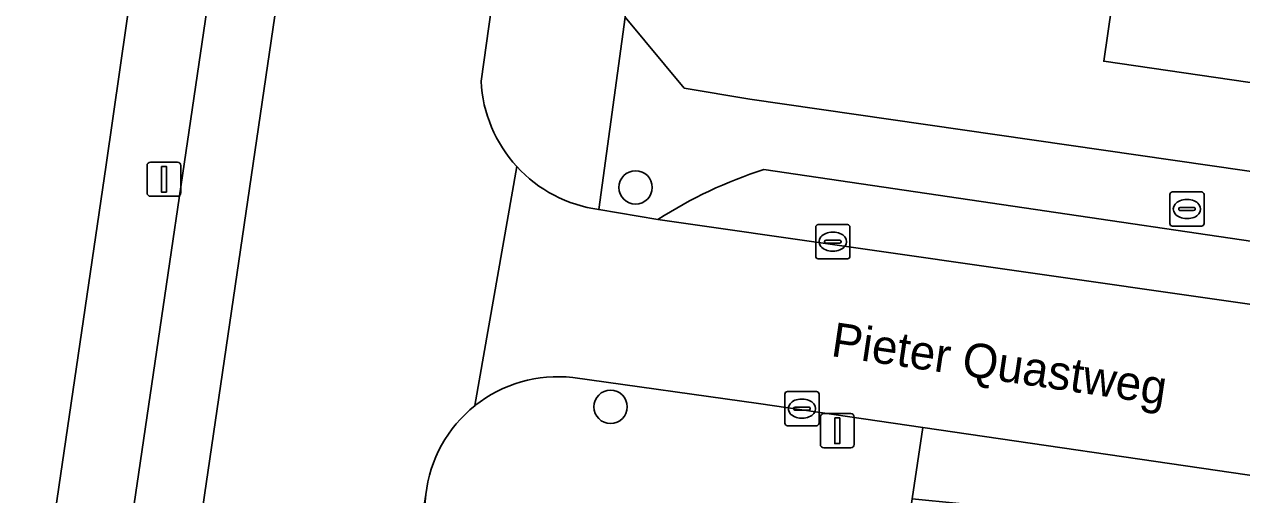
# Model space of a CAD drawing. Extents: x 163683 to 164494, y 382709 to 383872.
# Drawn here: x 163913.7 to 163949.34, y 383081.51 to 383095.28 of the extents above; entities that cross this region are included whole.
import ezdxf

# ---------------------------------------------------------------- set-up
doc = ezdxf.new("R2010")
doc.units = 0
for name, color, linetype in [('IMGEO_Boom', 7, 'Continuous'), ('IMGEO_Brandkraan', 7, 'Continuous'), ('IMGEO_Erf', 7, 'Continuous'), ('IMGEO_Kolk', 7, 'Continuous'), ('IMGEO_Lichtmast', 7, 'Continuous'), ('IMGEO_Openbare_ruimte_label', 7, 'Continuous'), ('IMGEO_Pand', 7, 'Continuous'), ('IMGEO_Parkeervlak_open', 7, 'Continuous'), ('IMGEO_Rijbaan_lokaal_open', 7, 'Continuous'), ('IMGEO_Voetpad_open', 7, 'Continuous')]:
    doc.layers.add(name, color=color, linetype=linetype)

msp = doc.modelspace()

# ---------------------------------------------------------------- linework, layer by layer
at = {"layer": 'IMGEO_Boom'}
for centre in [(163931.595, 383090.502), (163930.862, 383084.08)]:
    msp.add_circle(centre, 0.489, dxfattribs=at)
at = {"layer": 'IMGEO_Brandkraan'}
for p, q in [((163947.309, 383090.369), (163948.161, 383090.369)), ((163947.234, 383089.443), (163947.234, 383090.295)), ((163947.722, 383090.149), (163947.747, 383090.149)), ((163948.235, 383090.295), (163948.235, 383089.443)), ((163947.493, 383089.863), (163947.493, 383089.875)), ((163947.931, 383089.826), (163947.533, 383089.826)), ((163947.536, 383089.912), (163947.934, 383089.912)), ((163947.977, 383089.875), (163947.977, 383089.863)), ((163948.161, 383089.369), (163947.309, 383089.369)), ((163947.745, 383089.589), (163947.72, 383089.589))]:
    msp.add_line(p, q, dxfattribs=at)
for points in [[(163947.309, 383090.369), (163948.161, 383090.369)], [(163947.234, 383089.443), (163947.234, 383090.295)], [(163948.235, 383090.295), (163948.235, 383089.443)], [(163948.161, 383089.369), (163947.309, 383089.369)]]:
    msp.add_lwpolyline(points, dxfattribs=at)
for centre, radius, start, end in [((163947.311, 383090.293), 0.0765, 91.552, 178.448), ((163947.311, 383090.293), 0.0765, 91.552, 178.448), ((163948.159, 383090.293), 0.0765, 1.552, 88.448), ((163948.159, 383090.293), 0.0765, 1.552, 88.448), ((163947.533, 383089.872), 0.0403, 85.8775, 175.7526), ((163947.53, 383089.862), 0.0366, 178.938, 274.7102), ((163947.934, 383089.869), 0.043, 264.8664, 352.4533), ((163947.938, 383089.874), 0.0386, 1.7309, 96.639), ((163947.311, 383089.445), 0.0765, 181.552, 268.448), ((163947.311, 383089.445), 0.0765, 181.552, 268.448), ((163948.159, 383089.445), 0.0765, 271.552, 358.448), ((163948.159, 383089.445), 0.0765, 271.552, 358.448)]:
    msp.add_arc(centre, radius, start, end, dxfattribs=at)
for centre, major_axis, ratio, start_param, end_param in [((163947.721, 383089.869), (-0.387, 0.002), 0.722429, 4.712389, 7.853982), ((163947.746, 383089.869), (-0.39, 0.002), 0.717154, 1.570796, 4.712389)]:
    msp.add_ellipse(centre, major_axis=major_axis, ratio=ratio, start_param=start_param, end_param=end_param, dxfattribs=at)
at = {"layer": 'IMGEO_Erf'}
for points in [[(163935.698, 383126.16), (163931.289, 383095.487), (163933.019, 383093.411), (163934.941, 383093.086), (163983.586, 383086.072), (163985.838, 383088.085), (163990.07, 383116.819)], [(163950.924, 383093.374), (163945.297, 383094.197), (163945.654, 383096.637), (163945.336, 383096.684), (163944.087, 383096.87), (163943.41, 383096.97), (163943.223, 383095.712), (163935.219, 383096.906), (163936.367, 383104.926), (163937.609, 383104.742), (163937.707, 383105.4), (163937.895, 383106.67), (163937.928, 383106.891), (163935.488, 383107.25), (163936.331, 383112.989), (163937.157, 383118.614), (163938.007, 383124.401)]]:
    msp.add_lwpolyline(points, dxfattribs=at)
msp.add_lwpolyline([(163916.099, 383091.164), (163916.899, 383096.737), (163911.94, 383097.474), (163911.035, 383091.386), (163910.153, 383085.446), (163909.27, 383079.505), (163908.387, 383073.564), (163907.504, 383067.623), (163906.621, 383061.683), (163905.738, 383055.742), (163904.834, 383049.656), (163909.88, 383048.913)], close=True, dxfattribs=at)
at = {"layer": 'IMGEO_Kolk'}
for p, q in [((163936.869, 383088.488), (163936.869, 383089.34)), ((163936.944, 383089.414), (163937.796, 383089.414)), ((163937.87, 383089.34), (163937.87, 383088.488)), ((163937.128, 383088.908), (163937.128, 383088.92)), ((163937.171, 383088.957), (163937.569, 383088.957)), ((163937.357, 383089.194), (163937.382, 383089.194)), ((163937.612, 383088.92), (163937.612, 383088.908)), ((163937.566, 383088.871), (163937.168, 383088.871)), ((163937.38, 383088.634), (163937.355, 383088.634)), ((163937.796, 383088.414), (163936.944, 383088.414)), ((163935.964, 383083.603), (163935.964, 383084.455)), ((163936.039, 383084.529), (163936.891, 383084.529)), ((163936.452, 383084.309), (163936.477, 383084.309)), ((163936.965, 383084.455), (163936.965, 383083.603)), ((163936.223, 383084.023), (163936.223, 383084.035)), ((163936.661, 383083.986), (163936.263, 383083.986)), ((163936.266, 383084.072), (163936.664, 383084.072)), ((163936.707, 383084.035), (163936.707, 383084.023)), ((163936.475, 383083.749), (163936.45, 383083.749)), ((163936.891, 383083.529), (163936.039, 383083.529))]:
    msp.add_line(p, q, dxfattribs=at)
for points in [[(163936.869, 383088.488), (163936.869, 383089.34)], [(163936.944, 383089.414), (163937.796, 383089.414)], [(163937.87, 383089.34), (163937.87, 383088.488)], [(163937.796, 383088.414), (163936.944, 383088.414)], [(163935.964, 383083.603), (163935.964, 383084.455)], [(163936.039, 383084.529), (163936.891, 383084.529)], [(163936.965, 383084.455), (163936.965, 383083.603)], [(163936.891, 383083.529), (163936.039, 383083.529)]]:
    msp.add_lwpolyline(points, dxfattribs=at)
for centre, radius, start, end in [((163936.946, 383089.338), 0.0765, 91.552, 178.448), ((163936.946, 383089.338), 0.0765, 91.552, 178.448), ((163937.794, 383089.338), 0.0765, 1.552, 88.448), ((163937.794, 383089.338), 0.0765, 1.552, 88.448), ((163937.168, 383088.917), 0.0403, 85.8775, 175.7526), ((163937.165, 383088.907), 0.0366, 178.938, 274.7102), ((163937.569, 383088.914), 0.043, 264.8664, 352.4533), ((163937.573, 383088.919), 0.0386, 1.7309, 96.639), ((163936.946, 383088.49), 0.0765, 181.552, 268.448), ((163936.946, 383088.49), 0.0765, 181.552, 268.448), ((163937.794, 383088.49), 0.0765, 271.552, 358.448), ((163937.794, 383088.49), 0.0765, 271.552, 358.448), ((163936.041, 383084.453), 0.0765, 91.552, 178.448), ((163936.041, 383084.453), 0.0765, 91.552, 178.448), ((163936.889, 383084.453), 0.0765, 1.552, 88.448), ((163936.889, 383084.453), 0.0765, 1.552, 88.448), ((163936.263, 383084.032), 0.0403, 85.8775, 175.7526), ((163936.26, 383084.022), 0.0366, 178.938, 274.7102), ((163936.664, 383084.029), 0.043, 264.8664, 352.4533), ((163936.668, 383084.034), 0.0386, 1.7309, 96.639), ((163936.041, 383083.605), 0.0765, 181.552, 268.448), ((163936.041, 383083.605), 0.0765, 181.552, 268.448), ((163936.889, 383083.605), 0.0765, 271.552, 358.448), ((163936.889, 383083.605), 0.0765, 271.552, 358.448)]:
    msp.add_arc(centre, radius, start, end, dxfattribs=at)
for centre, major_axis, ratio, start_param, end_param in [((163937.356, 383088.914), (-0.387, 0.002), 0.722429, 4.712389, 7.853982), ((163937.381, 383088.914), (-0.39, 0.002), 0.717154, 1.570796, 4.712389), ((163936.451, 383084.029), (-0.387, 0.002), 0.722429, 4.712389, 7.853982), ((163936.476, 383084.029), (-0.39, 0.002), 0.717154, 1.570796, 4.712389)]:
    msp.add_ellipse(centre, major_axis=major_axis, ratio=ratio, start_param=start_param, end_param=end_param, dxfattribs=at)
at = {"layer": 'IMGEO_Lichtmast'}
for p, q in [((163917.294, 383090.343), (163917.294, 383091.143)), ((163917.294, 383091.143), (163917.294, 383090.343)), ((163917.394, 383091.243), (163918.184, 383091.243)), ((163918.184, 383091.243), (163917.394, 383091.243)), ((163918.284, 383091.143), (163918.284, 383090.343)), ((163918.284, 383090.343), (163918.284, 383091.143)), ((163918.184, 383090.243), (163917.394, 383090.243)), ((163917.394, 383090.243), (163918.184, 383090.243)), ((163937.004, 383082.982), (163937.004, 383083.782)), ((163937.004, 383083.782), (163937.004, 383082.982)), ((163937.104, 383083.882), (163937.894, 383083.882)), ((163937.894, 383083.882), (163937.104, 383083.882)), ((163937.994, 383083.782), (163937.994, 383082.982)), ((163937.994, 383082.982), (163937.994, 383083.782)), ((163937.894, 383082.882), (163937.104, 383082.882)), ((163937.104, 383082.882), (163937.894, 383082.882))]:
    msp.add_line(p, q, dxfattribs=at)
for points in [[(163917.714, 383091.118), (163917.864, 383091.118), (163917.864, 383090.368), (163917.714, 383090.368), (163917.714, 383091.118)], [(163937.424, 383083.757), (163937.574, 383083.757), (163937.574, 383083.007), (163937.424, 383083.007), (163937.424, 383083.757)]]:
    msp.add_lwpolyline(points, dxfattribs=at)
for centre, start, end in [((163917.394, 383091.143), 90, 180), ((163917.394, 383091.143), 90, 180), ((163918.184, 383091.143), 0, 90), ((163918.184, 383091.143), 360, 90), ((163917.394, 383090.343), 180, 270), ((163917.394, 383090.343), 180, 270), ((163918.184, 383090.343), 270, 0), ((163918.184, 383090.343), 270, 0), ((163937.104, 383083.782), 90, 180), ((163937.104, 383083.782), 90, 180), ((163937.894, 383083.782), 0, 90), ((163937.894, 383083.782), 360, 90), ((163937.104, 383082.982), 180, 270), ((163937.104, 383082.982), 180, 270), ((163937.894, 383082.982), 270, 0), ((163937.894, 383082.982), 270, 0)]:
    msp.add_arc(centre, 0.1, start, end, dxfattribs=at)
at = {"layer": 'IMGEO_Pand'}
msp.add_lwpolyline([(163952.173, 383101.919), (163946.98, 383102.664), (163946.545, 383102.726), (163945.654, 383096.637), (163945.297, 383094.197), (163950.924, 383093.374)], close=True, dxfattribs=at)
at = {"layer": 'IMGEO_Parkeervlak_open'}
for points in [[(163916.287, 383063.139), (163923.888, 383114.947)], [(163921.471, 383112.208), (163914.774, 383066.659)], [(163980.406, 383084.391), (163935.35, 383091.023)], [(163932.249, 383089.563), (163959.722, 383085.634), (163962.422, 383085.238), (163982.824, 383082.244)], [(163925.454, 383081.51), (163921.093, 383053.234)]]:
    msp.add_lwpolyline(points, dxfattribs=at)
for centre, radius, start, end in [((163939.226, 383078.767), 12.854, 107.5502, 122.8734), ((163929.011, 383081.097), 3.58, 173.3785, 198.9909)]:
    msp.add_arc(centre, radius, start, end, dxfattribs=at)
at = {"layer": 'IMGEO_Rijbaan_lokaal_open'}
for points in [[(163927.073, 383093.609), (163927.986, 383100.088), (163928.07, 383100.498), (163930.242, 383115.507), (163930.286, 383115.815), (163930.41, 383116.649), (163924.273, 383117.548), (163923.937, 383115.2), (163923.888, 383114.947), (163916.287, 383063.139), (163915.969, 383060.927), (163915.86, 383060.494), (163906.683, 382998.169), (163904.947, 382986.544), (163904.878, 382985.967)], [(163926.895, 383084.115), (163928.119, 383091.112)], [(163928.119, 383091.112), (163926.895, 383084.115)], [(163932.249, 383089.563), (163930.517, 383089.855)], [(163929.757, 383084.937), (163935.195, 383084.181), (163940.003, 383083.479), (163958.995, 383080.707), (163959.722, 383085.634), (163932.249, 383089.563)], [(163920.621, 383050.069), (163921.064, 383053.038), (163921.093, 383053.234), (163925.454, 383081.51)]]:
    msp.add_lwpolyline(points, dxfattribs=at)
for centre, radius, start, end in [((163931.061, 383093.812), 3.993, 182.9142, 222.5437), ((163931.061, 383093.809), 3.991, 222.5077, 262.1664), ((163929.317, 383081.076), 3.886, 83.4943, 128.5551), ((163929.314, 383081.076), 3.884, 128.5165, 173.5837)]:
    msp.add_arc(centre, radius, start, end, dxfattribs=at)
at = {"layer": 'IMGEO_Voetpad_open'}
for points in [[(163930.517, 383089.855), (163931.289, 383095.487), (163935.698, 383126.16), (163937.62, 383138.361)], [(163920.502, 383121.853), (163917.143, 383098.439), (163916.899, 383096.737), (163916.099, 383091.164), (163909.88, 383048.913), (163909.586, 383046.915), (163899.064, 382975.425), (163896.128, 382975.857), (163895.924, 382974.275), (163892.473, 382950.83), (163894.432, 382950.591), (163894.702, 382952.384), (163894.935, 382952.595)], [(163914.774, 383066.659), (163921.471, 383112.208)], [(163928.07, 383100.498), (163927.986, 383100.088), (163927.073, 383093.609)], [(163934.941, 383093.086), (163933.019, 383093.411), (163931.289, 383095.487), (163930.517, 383089.855), (163932.249, 383089.563)], [(163987.247, 383085.842), (163983.586, 383086.072), (163934.941, 383093.086)], [(163935.35, 383091.023), (163980.406, 383084.391)], [(163940.003, 383083.479), (163935.195, 383084.181), (163929.757, 383084.937)], [(163925.719, 383043.258), (163933.891, 383042.031), (163934.389, 383045.511), (163939.693, 383081.384), (163940.003, 383083.479)], [(163961.696, 383080.313), (163958.995, 383080.707), (163940.003, 383083.479), (163939.693, 383081.384), (163941.068, 383081.248), (163948.468, 383080.158), (163957.439, 383078.766), (163961.006, 383078.24), (163962.777, 383078.001), (163966.326, 383077.478), (163976.556, 383076.003), (163983.897, 383074.923), (163984.756, 383076.015)]]:
    msp.add_lwpolyline(points, dxfattribs=at)
for centre, radius, start, end in [((163931.061, 383093.812), 3.993, 182.9142, 222.5437), ((163931.061, 383093.809), 3.991, 222.5077, 262.1664), ((163939.226, 383078.767), 12.854, 107.5502, 122.8734), ((163929.317, 383081.076), 3.886, 83.4943, 128.5551), ((163929.314, 383081.076), 3.884, 128.5165, 173.5837), ((163929.011, 383081.097), 3.58, 173.3785, 198.9909)]:
    msp.add_arc(centre, radius, start, end, dxfattribs=at)

# ---------------------------------------------------------------- texts
at = {"layer": 'IMGEO_Openbare_ruimte_label'}
msp.add_text('Pieter Quastweg', height=1, rotation=351.6024, dxfattribs=at).set_placement((163937.287, 383085.571))

doc.saveas('drawing.dxf')
